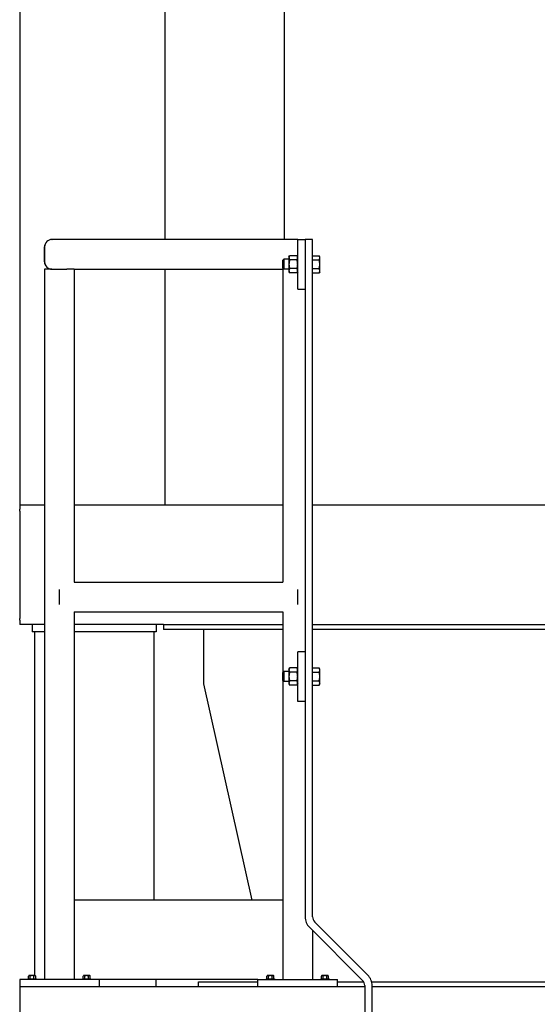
# Model space of a CAD drawing. Header units: inches. Extents: x 24 to 1128, y -69 to 748.
# Tile 570 of 656: x 900 to 926, y 338 to 388. Entities that reach past the tile are written whole.
import ezdxf

# ---------------------------------------------------------------- set-up
doc = ezdxf.new("R2010")
doc.units = ezdxf.units.IN
doc.header["$LTSCALE"] = 32
doc.header["$MEASUREMENT"] = 0
doc.layers.add('Visible (ANSI)', color=7, linetype='Continuous', lineweight=30)

msp = doc.modelspace()

# ---------------------------------------------------------------- linework, layer by layer
at = {"layer": 'Visible (ANSI)'}
for p, q in [((900.03453, 433.48367), (900.03453, 363.48367)), ((907.36453, 376.85867), (907.36453, 431.48367)), ((913.36453, 376.85867), (913.36453, 431.48367)), ((901.65953, 376.85867), (901.6666, 376.85867)), ((914.03453, 376.85867), (901.6666, 376.85867)), ((914.03453, 374.35867), (914.03453, 376.85867)), ((914.03453, 376.85867), (914.40953, 376.85867)), ((914.78453, 376.85867), (914.40953, 376.85867)), ((914.40953, 376.85867), (914.40953, 342.764)), ((914.78453, 342.764), (914.78453, 376.85867)), ((901.28453, 376.48367), (901.28453, 375.73367)), ((901.2916, 375.73367), (901.2916, 376.48367)), ((913.28453, 375.81148), (913.3303, 375.85867)), ((913.28453, 375.40586), (913.28453, 375.81148)), ((913.3303, 375.85867), (913.3303, 375.35867)), ((913.59653, 375.85867), (913.3303, 375.85867)), ((913.59653, 375.98367), (913.63003, 376.04168)), ((913.59653, 375.98367), (913.59653, 375.93343)), ((913.59653, 375.93343), (913.59653, 375.60867)), ((914.00104, 376.04168), (913.63003, 376.04168)), ((914.00104, 375.82518), (913.63003, 375.82518)), ((914.03453, 375.98367), (914.00104, 376.04168)), ((914.78454, 375.98367), (914.78453, 375.98367)), ((914.78454, 375.93343), (914.78454, 376.04168)), ((914.78454, 376.04168), (915.11504, 376.04168)), ((914.78454, 375.82518), (914.78454, 375.93343)), ((914.78454, 375.82518), (915.11504, 375.82518)), ((914.78454, 375.60867), (914.78454, 375.82518)), ((915.14854, 375.98367), (915.11504, 376.04168)), ((915.14854, 375.93343), (915.14854, 375.98367)), ((915.14854, 375.60867), (915.14854, 375.93343)), ((901.28453, 375.35867), (901.28453, 339.60867)), ((901.65953, 375.35867), (901.28453, 375.35867)), ((901.65953, 375.35867), (902.40953, 375.35867)), ((902.78453, 375.35867), (902.40953, 375.35867)), ((902.78453, 375.35867), (902.78453, 359.60867)), ((902.78453, 375.35867), (913.28453, 375.35867)), ((907.36453, 363.48367), (907.36453, 375.35867)), ((913.28453, 375.40586), (913.3303, 375.35867)), ((913.28453, 375.35867), (913.28453, 359.60867)), ((913.3303, 375.35867), (913.28453, 375.35867)), ((913.59653, 375.35867), (913.3303, 375.35867)), ((913.59653, 375.60867), (913.59653, 375.28391)), ((913.59653, 375.28391), (913.59653, 375.23367)), ((913.59653, 375.23367), (913.63003, 375.17566)), ((914.00104, 375.39216), (913.63003, 375.39216)), ((914.03453, 375.23367), (914.00104, 375.17566)), ((914.78454, 375.23367), (914.78453, 375.23367)), ((914.78454, 375.39216), (914.78454, 375.60867)), ((914.78454, 375.39216), (915.11504, 375.39216)), ((914.78454, 375.28391), (914.78454, 375.39216)), ((914.78454, 375.17566), (914.78454, 375.28391)), ((915.14854, 375.23367), (915.11504, 375.17566)), ((915.14854, 375.28391), (915.14854, 375.60867)), ((915.14854, 375.23367), (915.14854, 375.28391)), ((914.00104, 375.17566), (913.63003, 375.17566)), ((914.78454, 375.17566), (915.11504, 375.17566)), ((914.03453, 374.35867), (914.40953, 374.35867)), ((901.28453, 363.48367), (900.03453, 363.48367)), ((900.03453, 363.48367), (900.03453, 363.27662)), ((913.28453, 363.48367), (902.78453, 363.48367)), ((907.57158, 363.48367), (907.36453, 363.48367)), ((913.28453, 363.48367), (913.15749, 363.48367)), ((930.06953, 363.48367), (914.78453, 363.48367)), ((900.03453, 363.18075), (900.03453, 363.27662)), ((900.03453, 363.18075), (900.03453, 363.11045)), ((900.03453, 363.11045), (900.03453, 362.80772)), ((900.03453, 362.80772), (900.03453, 358.15962)), ((902.78453, 359.60867), (913.28453, 359.60867)), ((902.03453, 358.48367), (902.03453, 359.23367)), ((914.03453, 358.48367), (914.03453, 359.23367)), ((900.03453, 358.15962), (900.03453, 357.85689)), ((900.03453, 357.85689), (900.03453, 357.78658)), ((902.78453, 358.10867), (902.78453, 339.60867)), ((902.78453, 358.10867), (913.28453, 358.10867)), ((913.28453, 358.10867), (913.28453, 355.06148)), ((900.03453, 357.69072), (900.03453, 357.78658)), ((900.03453, 357.69072), (900.03453, 357.48367)), ((900.65953, 357.48367), (900.03453, 357.48367)), ((900.65953, 357.48367), (900.65953, 357.10867)), ((901.28453, 357.48367), (900.65953, 357.48367)), ((906.90953, 357.48367), (902.78453, 357.48367)), ((907.28453, 357.48367), (906.90953, 357.48367)), ((906.90953, 357.48367), (906.90953, 357.10867)), ((907.28453, 357.48367), (907.28453, 357.23367)), ((907.28453, 357.48367), (913.28453, 357.48367)), ((914.78453, 357.48367), (926.82453, 357.48367)), ((901.28453, 357.10867), (900.65953, 357.10867)), ((900.77453, 357.10867), (900.77453, 339.80267)), ((906.90953, 357.10867), (902.78453, 357.10867)), ((906.79453, 357.10867), (906.79453, 343.60867)), ((913.28453, 357.23367), (907.28453, 357.23367)), ((909.28453, 357.23367), (909.28453, 354.48367)), ((926.82453, 357.23367), (914.78453, 357.23367)), ((914.40953, 356.10867), (914.03453, 356.10867)), ((914.03453, 353.60867), (914.03453, 356.10867)), ((913.28453, 355.06148), (913.3303, 355.10867)), ((913.28453, 354.65586), (913.28453, 355.06148)), ((913.3303, 355.10867), (913.3303, 354.60867)), ((913.59653, 355.10867), (913.3303, 355.10867)), ((913.59653, 355.23367), (913.63003, 355.29168)), ((913.59653, 355.23367), (913.59653, 355.18343)), ((913.59653, 355.18343), (913.59653, 354.85867)), ((914.00104, 355.29168), (913.63003, 355.29168)), ((914.00104, 355.07518), (913.63003, 355.07518)), ((914.03453, 355.23367), (914.00104, 355.29168)), ((914.78454, 355.23367), (914.78453, 355.23367)), ((914.78454, 355.18343), (914.78454, 355.29168)), ((914.78454, 355.29168), (915.11504, 355.29168)), ((914.78454, 355.07518), (914.78454, 355.18343)), ((914.78454, 355.07518), (915.11504, 355.07518)), ((914.78454, 354.85867), (914.78454, 355.07518)), ((915.14854, 355.23367), (915.11504, 355.29168)), ((915.14854, 355.18343), (915.14854, 355.23367)), ((915.14854, 354.85867), (915.14854, 355.18343)), ((909.28453, 354.48367), (911.72586, 343.60867)), ((913.28453, 354.65586), (913.28453, 339.60867)), ((913.28453, 354.65586), (913.3303, 354.60867)), ((913.59653, 354.60867), (913.3303, 354.60867)), ((913.59653, 354.85867), (913.59653, 354.53391)), ((913.59653, 354.53391), (913.59653, 354.48367)), ((913.59653, 354.48367), (913.63003, 354.42566)), ((914.00104, 354.64216), (913.63003, 354.64216)), ((914.00104, 354.42566), (913.63003, 354.42566)), ((914.03453, 354.48367), (914.00104, 354.42566)), ((914.78454, 354.48367), (914.78453, 354.48367)), ((914.78454, 354.64216), (914.78454, 354.85867)), ((914.78454, 354.64216), (915.11504, 354.64216)), ((914.78454, 354.53391), (914.78454, 354.64216)), ((914.78454, 354.42566), (914.78454, 354.53391)), ((914.78454, 354.42566), (915.11504, 354.42566)), ((915.14854, 354.48367), (915.11504, 354.42566)), ((915.14854, 354.53391), (915.14854, 354.85867)), ((915.14854, 354.48367), (915.14854, 354.53391)), ((914.40953, 353.60867), (914.03453, 353.60867)), ((913.28453, 343.60867), (902.78453, 343.60867)), ((917.56486, 339.82834), (914.89437, 342.49883)), ((914.6292, 342.23367), (917.2997, 339.56317)), ((914.78453, 342.07834), (914.78453, 339.60867)), ((900.03453, 339.60867), (900.03453, 339.23367)), ((904.03453, 339.60867), (900.03453, 339.60867)), ((900.44353, 339.64767), (900.87553, 339.64767)), ((900.44353, 339.64767), (900.44353, 339.60867)), ((900.4794, 339.64767), (900.4794, 339.78345)), ((900.52443, 339.80267), (900.50353, 339.80267)), ((900.65953, 339.80267), (900.52443, 339.80267)), ((900.56947, 339.64767), (900.56947, 339.78345)), ((900.79463, 339.80267), (900.65953, 339.80267)), ((900.7496, 339.64767), (900.7496, 339.78345)), ((900.81553, 339.80267), (900.79463, 339.80267)), ((900.83967, 339.64767), (900.83967, 339.78345)), ((900.87553, 339.64767), (900.87553, 339.60867)), ((903.19353, 339.64767), (903.62553, 339.64767)), ((903.19353, 339.64767), (903.19353, 339.60867)), ((903.2294, 339.64767), (903.2294, 339.78345)), ((903.27443, 339.80267), (903.25353, 339.80267)), ((903.40953, 339.80267), (903.27443, 339.80267)), ((903.31947, 339.64767), (903.31947, 339.78345)), ((903.54463, 339.80267), (903.40953, 339.80267)), ((903.4996, 339.64767), (903.4996, 339.78345)), ((903.56553, 339.80267), (903.54463, 339.80267)), ((903.58967, 339.64767), (903.58967, 339.78345)), ((903.62553, 339.64767), (903.62553, 339.60867)), ((912.03453, 339.60867), (904.03453, 339.60867)), ((904.03453, 339.60867), (904.03453, 339.23367)), ((906.90953, 339.23367), (906.90953, 339.60867)), ((912.03453, 339.60867), (916.03453, 339.60867)), ((912.03453, 339.23367), (912.03453, 339.60867)), ((912.44353, 339.64767), (912.87553, 339.64767)), ((912.44353, 339.64767), (912.44353, 339.60867)), ((912.4794, 339.64767), (912.4794, 339.78345)), ((912.52443, 339.80267), (912.50353, 339.80267)), ((912.65953, 339.80267), (912.52443, 339.80267)), ((912.56947, 339.64767), (912.56947, 339.78345)), ((912.79463, 339.80267), (912.65953, 339.80267)), ((912.7496, 339.64767), (912.7496, 339.78345)), ((912.81553, 339.80267), (912.79463, 339.80267)), ((912.83967, 339.64767), (912.83967, 339.78345)), ((912.87553, 339.64767), (912.87553, 339.60867)), ((915.19353, 339.64767), (915.62553, 339.64767)), ((915.19353, 339.64767), (915.19353, 339.60867)), ((915.2294, 339.64767), (915.2294, 339.78345)), ((915.27443, 339.80267), (915.25353, 339.80267)), ((915.40953, 339.80267), (915.27443, 339.80267)), ((915.31947, 339.64767), (915.31947, 339.78345)), ((915.54463, 339.80267), (915.40953, 339.80267)), ((915.4996, 339.64767), (915.4996, 339.78345)), ((915.56553, 339.80267), (915.54463, 339.80267)), ((915.58967, 339.64767), (915.58967, 339.78345)), ((915.62553, 339.64767), (915.62553, 339.60867)), ((916.03453, 339.23367), (916.03453, 339.60867)), ((900.03453, 339.23367), (900.03453, 269.22267)), ((917.40953, 339.23367), (900.03453, 339.23367)), ((909.03453, 339.48367), (912.03453, 339.48367)), ((909.03453, 339.23367), (909.03453, 339.48367)), ((916.03453, 339.48367), (917.36035, 339.48367)), ((917.40953, 339.29801), (917.40953, 312.10867)), ((917.76119, 339.48367), (935.80788, 339.48367)), ((917.78453, 312.10867), (917.78453, 339.29801)), ((935.78453, 339.23367), (917.78453, 339.23367))]:
    msp.add_line(p, q, dxfattribs=at)
for centre, radius, start, end in [((901.65953, 376.48367), 0.375, 90, 180), ((901.6666, 376.48367), 0.375, 90, 180), ((901.65953, 375.73367), 0.375, 180, 270), ((901.6666, 375.73367), 0.375, 180, 270), ((915.15953, 342.764), 0.75, 180, 225), ((915.15953, 342.764), 0.375, 180, 225), ((900.65953, 339.58205), 0.2702, 125.26439, 131.810315), ((900.65953, 339.58205), 0.22062, 90, 114.094843), ((900.65953, 339.58205), 0.22062, 65.905157, 90), ((900.65953, 339.58205), 0.2702, 48.189685, 54.73561), ((903.40953, 339.58205), 0.2702, 125.26439, 131.810315), ((903.40953, 339.58205), 0.22062, 90, 114.094843), ((903.40953, 339.58205), 0.22062, 65.905157, 90), ((903.40953, 339.58205), 0.2702, 48.189685, 54.73561), ((912.65953, 339.58205), 0.2702, 125.26439, 131.810315), ((912.65953, 339.58205), 0.22062, 90, 114.094843), ((912.65953, 339.58205), 0.22062, 65.905157, 90), ((912.65953, 339.58205), 0.2702, 48.189685, 54.73561), ((915.40953, 339.58205), 0.2702, 125.26439, 131.810315), ((915.40953, 339.58205), 0.22062, 90, 114.094843), ((915.40953, 339.58205), 0.22062, 65.905157, 90), ((915.40953, 339.58205), 0.2702, 48.189685, 54.73561), ((917.03453, 339.29801), 0.375, 0, 45), ((917.03453, 339.29801), 0.75, 0, 45)]:
    msp.add_arc(centre, radius, start, end, dxfattribs=at)
for centre, start_param, end_param in [((900.52443, 339.58205), 0, 0.42053434), ((900.52443, 339.58205), 5.86265097, 6.28318531), ((900.79463, 339.58205), 0, 0.42053434), ((900.79463, 339.58205), 5.86265097, 6.28318531), ((903.27443, 339.58205), 0, 0.42053434), ((903.27443, 339.58205), 5.86265097, 6.28318531), ((903.54463, 339.58205), 0, 0.42053434), ((903.54463, 339.58205), 5.86265097, 6.28318531), ((912.52443, 339.58205), 0, 0.42053434), ((912.52443, 339.58205), 5.86265097, 6.28318531), ((912.79463, 339.58205), 0, 0.42053434), ((912.79463, 339.58205), 5.86265097, 6.28318531), ((915.27443, 339.58205), 0, 0.42053434), ((915.27443, 339.58205), 5.86265097, 6.28318531), ((915.54463, 339.58205), 0, 0.42053434), ((915.54463, 339.58205), 5.86265097, 6.28318531)]:
    msp.add_ellipse(centre, major_axis=(0, 0.22062), ratio=0.5, start_param=start_param, end_param=end_param, dxfattribs=at)
for points in [[(913.63003, 376.04168), (913.59653, 375.98367), (913.59653, 375.93343)], [(913.59653, 375.93343), (913.59653, 375.88319), (913.63003, 375.82518)], [(913.63003, 375.82518), (913.59653, 375.70915), (913.59653, 375.60867)], [(914.03453, 375.93343), (914.03453, 375.98367), (914.00104, 376.04168)], [(914.00104, 375.82518), (914.03453, 375.88319), (914.03453, 375.93343)], [(914.03453, 375.60867), (914.03453, 375.70915), (914.00104, 375.82518)], [(915.14854, 375.93343), (915.14854, 375.98367), (915.11504, 376.04168)], [(915.11504, 375.82518), (915.14854, 375.88319), (915.14854, 375.93343)], [(915.14854, 375.60867), (915.14854, 375.70915), (915.11504, 375.82518)], [(913.59653, 375.60867), (913.59653, 375.50819), (913.63003, 375.39216)], [(913.63003, 375.39216), (913.59653, 375.33415), (913.59653, 375.28391)], [(913.59653, 375.28391), (913.59653, 375.23367), (913.63003, 375.17566)], [(914.00104, 375.39216), (914.03453, 375.50819), (914.03453, 375.60867)], [(914.03453, 375.28391), (914.03453, 375.33415), (914.00104, 375.39216)], [(914.00104, 375.17566), (914.03453, 375.23367), (914.03453, 375.28391)], [(915.11504, 375.39216), (915.14854, 375.50819), (915.14854, 375.60867)], [(915.14854, 375.28391), (915.14854, 375.33415), (915.11504, 375.39216)], [(915.11504, 375.17566), (915.14854, 375.23367), (915.14854, 375.28391)], [(913.63003, 355.29168), (913.59653, 355.23367), (913.59653, 355.18343)], [(913.59653, 355.18343), (913.59653, 355.13319), (913.63003, 355.07518)], [(913.63003, 355.07518), (913.59653, 354.95915), (913.59653, 354.85867)], [(914.03453, 355.18343), (914.03453, 355.23367), (914.00104, 355.29168)], [(914.00104, 355.07518), (914.03453, 355.13319), (914.03453, 355.18343)], [(914.03453, 354.85867), (914.03453, 354.95915), (914.00104, 355.07518)], [(915.14854, 355.18343), (915.14854, 355.23367), (915.11504, 355.29168)], [(915.11504, 355.07518), (915.14854, 355.13319), (915.14854, 355.18343)], [(915.14854, 354.85867), (915.14854, 354.95915), (915.11504, 355.07518)], [(913.59653, 354.85867), (913.59653, 354.75819), (913.63003, 354.64216)], [(913.63003, 354.64216), (913.59653, 354.58415), (913.59653, 354.53391)], [(913.59653, 354.53391), (913.59653, 354.48367), (913.63003, 354.42566)], [(914.00104, 354.64216), (914.03453, 354.75819), (914.03453, 354.85867)], [(914.03453, 354.53391), (914.03453, 354.58415), (914.00104, 354.64216)], [(914.00104, 354.42566), (914.03453, 354.48367), (914.03453, 354.53391)], [(915.11504, 354.64216), (915.14854, 354.75819), (915.14854, 354.85867)], [(915.14854, 354.53391), (915.14854, 354.58415), (915.11504, 354.64216)], [(915.11504, 354.42566), (915.14854, 354.48367), (915.14854, 354.53391)]]:
    msp.add_rational_spline(points, [1, 1.0379548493, 1], degree=2, dxfattribs=at)

doc.saveas('drawing.dxf')
